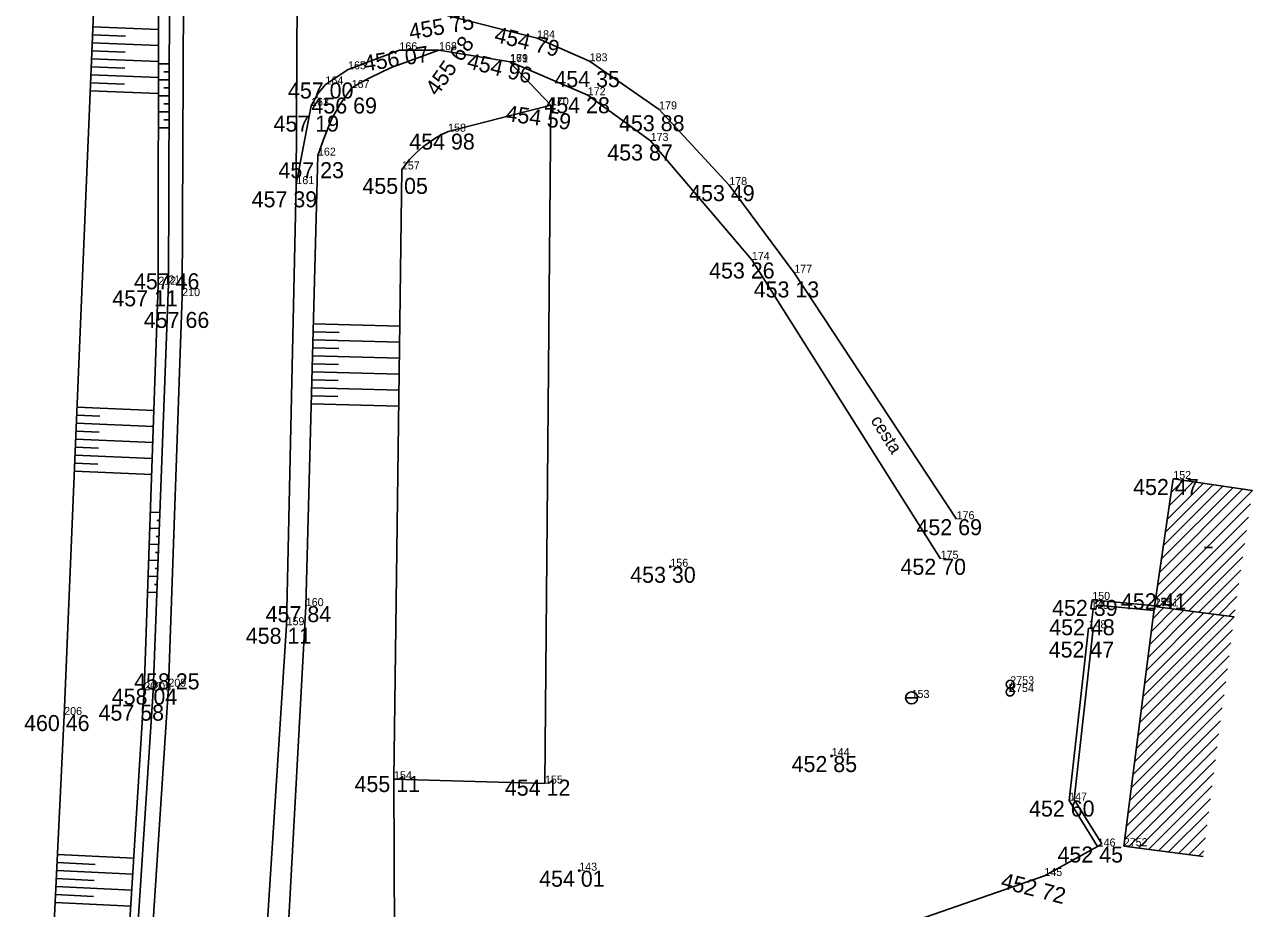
# Model space of a CAD drawing. Extents: x -559180 to -551373, y -1076947 to -1072071.
# Drawn here: x -553922.5 to -553845.8, y -1075034.3 to -1074979.2 of the extents above; entities that cross this region are included whole.
import ezdxf

# ---------------------------------------------------------------- set-up
doc = ezdxf.new("R2010")
doc.units = 0
for name, color, linetype in [('12_PLOTY', 7, 'Continuous'), ('14_BUDOVY', 7, 'Continuous'), ('17_KOMUNIKACE', 7, 'Continuous'), ('1_VODA_ZN', 7, 'Continuous'), ('24_KULTURA', 7, 'Continuous'), ('26_SRAFY', 7, 'Continuous'), ('27_HRANA_PATA', 7, 'Continuous'), ('2_VODOVOD', 7, 'Continuous'), ('32', 7, 'Continuous'), ('3_BODY', 7, 'Continuous'), ('47_ZN_STAV_OBJ$', 7, 'Continuous'), ('52_POPIS_UCELOVY', 7, 'Continuous'), ('6_VYSKY', 7, 'Continuous')]:
    doc.layers.add(name, color=color, linetype=linetype)

# ---------------------------------------------------------------- blocks, each defined once
blk = doc.blocks.new('POINT_DISPLAY')
blk.add_line((0, 0), (0, 0))
blk = doc.blocks.new('T')
at = {"layer": '6_VYSKY'}
blk.add_circle((0, 0), 0.05, dxfattribs=at)
blk = doc.blocks.new('ST')
at = {"layer": '1_VODA_ZN'}
blk.add_line((-0.375, 0), (0.375, 0), dxfattribs=at)
blk.add_circle((0, 0), 0.375, dxfattribs=at)
blk = doc.blocks.new('BD')
at = {"layer": '47_ZN_STAV_OBJ$'}
blk.add_line((-0.25, 0), (0.25, 0), dxfattribs=at)
blk = doc.blocks.new('SV')
at = {"layer": '1_VODA_ZN'}
blk.add_circle((0, 0), 0.25, dxfattribs=at)

msp = doc.modelspace()

# ---------------------------------------------------------------- linework, layer by layer
at = {"layer": '12_PLOTY'}
for p, q in [((-553855.86, -1075015.64), (-553855.78, -1075015.08)), ((-553855.78, -1075015.08), (-553851.874, -1075015.451)), ((-553855.86, -1075015.64), (-553855.563, -1075015.682)), ((-553855.86, -1075016.866), (-553855.712, -1075015.661)), ((-553855.563, -1075015.682), (-553855.523, -1075015.405)), ((-553855.523, -1075015.405), (-553851.913, -1075015.748)), ((-553857.22, -1075027.61), (-553856.01, -1075016.85)), ((-553856.909, -1075027.541), (-553855.711, -1075016.883)), ((-553856.01, -1075016.85), (-553855.711, -1075016.883)), ((-553855.44, -1075030.48), (-553857.22, -1075027.61)), ((-553855.185, -1075030.321), (-553856.909, -1075027.541)), ((-553855.44, -1075030.48), (-553855.185, -1075030.321)), ((-553858.77, -1075032.32), (-553855.44, -1075030.48)), ((-553875.93, -1075038.25), (-553858.77, -1075032.32))]:
    msp.add_line(p, q, dxfattribs=at)
at = {"layer": '14_BUDOVY'}
for p, q in [((-553851.88, -1075015.49), (-553850.72, -1075007.53)), ((-553845.773, -1075008.255), (-553850.72, -1075007.53)), ((-553851.88, -1075015.49), (-553853.81, -1075030.46)), ((-553846.921, -1075016.129), (-553851.88, -1075015.49)), ((-553848.851, -1075031.099), (-553853.81, -1075030.46))]:
    msp.add_line(p, q, dxfattribs=at)
at = {"layer": '17_KOMUNIKACE'}
for p, q in [((-553912.62, -1074996.11), (-553912.48, -1074967.47)), ((-553905.49, -1074989.12), (-553905.44, -1074975.98)), ((-553890.45, -1074980.01), (-553896.33, -1074978.52)), ((-553887.17, -1074981.45), (-553890.45, -1074980.01)), ((-553902.26, -1074981.95), (-553899.05, -1074980.76)), ((-553899.05, -1074980.76), (-553896.58, -1074980.75)), ((-553896.58, -1074980.75), (-553892.14, -1074981.49)), ((-553903.67, -1074982.89), (-553902.26, -1074981.95)), ((-553892.14, -1074981.49), (-553887.29, -1074983.57)), ((-553882.83, -1074984.45), (-553887.17, -1074981.45)), ((-553887.29, -1074983.57), (-553883.36, -1074986.42)), ((-553905.49, -1074989.12), (-553904.57, -1074984.23)), ((-553878.45, -1074989.18), (-553882.83, -1074984.45)), ((-553883.36, -1074986.42), (-553877.04, -1074993.85)), ((-553906.1, -1075016.66), (-553905.49, -1074989.12)), ((-553874.39, -1074994.65), (-553878.45, -1074989.18)), ((-553877.04, -1074993.85), (-553865.25, -1075012.51)), ((-553864.25, -1075010.04), (-553874.39, -1074994.65)), ((-553913.48, -1075020.5), (-553912.62, -1074996.11)), ((-553908.14, -1075048.48), (-553906.1, -1075016.66)), ((-553915.4, -1075049.82), (-553913.48, -1075020.5))]:
    msp.add_line(p, q, dxfattribs=at)
msp.add_lwpolyline([(-553904.57, -1074984.23), (-553904.178, -1074983.506), (-553903.67, -1074982.89)], dxfattribs=at)
at = {"layer": '24_KULTURA'}
for p, q in [((-553889.96, -1075026.55), (-553889.59, -1074984.19)), ((-553899.39, -1075026.28), (-553889.96, -1075026.55))]:
    msp.add_line(p, q, dxfattribs=at)
at = {"layer": '26_SRAFY'}
for p, q in [((-553916.156, -1074979.873), (-553918.214, -1074979.787)), ((-553914.098, -1074979.459), (-553918.193, -1074979.287)), ((-553914.099, -1074980.459), (-553918.234, -1074980.287)), ((-553914.1, -1074981.46), (-553918.276, -1074981.286)), ((-553916.177, -1074980.873), (-553918.255, -1074980.786)), ((-553916.199, -1074981.873), (-553918.297, -1074981.785)), ((-553914.1, -1074981.597), (-553913.43, -1074981.599)), ((-553913.766, -1074982.098), (-553913.432, -1074982.099)), ((-553916.22, -1074982.873), (-553918.339, -1074982.784)), ((-553914.1, -1074982.461), (-553918.318, -1074982.285)), ((-553914.101, -1074982.597), (-553913.433, -1074982.599)), ((-553914.101, -1074983.462), (-553918.36, -1074983.284)), ((-553914.102, -1074983.597), (-553913.436, -1074983.599)), ((-553913.768, -1074983.098), (-553913.435, -1074983.099)), ((-553913.77, -1074984.098), (-553913.438, -1074984.099)), ((-553914.102, -1074984.597), (-553913.439, -1074984.599)), ((-553913.772, -1074985.098), (-553913.441, -1074985.099)), ((-553914.103, -1074985.597), (-553913.442, -1074985.599)), ((-553899.026, -1074997.987), (-553904.424, -1074997.841)), ((-553899.039, -1074998.987), (-553904.451, -1074998.841)), ((-553902.816, -1074998.385), (-553904.437, -1074998.341)), ((-553902.838, -1074999.384), (-553904.464, -1074999.341)), ((-553902.861, -1075000.384), (-553904.491, -1075000.34)), ((-553899.052, -1074999.987), (-553904.478, -1074999.84)), ((-553899.064, -1075000.987), (-553904.505, -1075000.84)), ((-553899.077, -1075001.987), (-553904.532, -1075001.84)), ((-553902.884, -1075001.384), (-553904.518, -1075001.34)), ((-553902.907, -1075002.384), (-553904.545, -1075002.339)), ((-553917.765, -1075003.61), (-553919.207, -1075003.55)), ((-553914.383, -1075003.251), (-553919.186, -1075003.05)), ((-553899.09, -1075002.987), (-553904.559, -1075002.839)), ((-553914.418, -1075004.251), (-553919.228, -1075004.05)), ((-553914.452, -1075005.25), (-553919.27, -1075005.049)), ((-553917.805, -1075004.61), (-553919.249, -1075004.549)), ((-553917.845, -1075005.609), (-553919.291, -1075005.548)), ((-553917.884, -1075006.608), (-553919.333, -1075006.547)), ((-553914.487, -1075006.25), (-553919.312, -1075006.048)), ((-553914.522, -1075007.249), (-553919.353, -1075007.047)), ((-553914.604, -1075009.6), (-553914.01, -1075009.622)), ((-553914.206, -1075010.115), (-553914.029, -1075010.122)), ((-553914.638, -1075010.599), (-553914.048, -1075010.622)), ((-553914.243, -1075011.115), (-553914.067, -1075011.121)), ((-553914.673, -1075011.599), (-553914.085, -1075011.621)), ((-553914.708, -1075012.598), (-553914.123, -1075012.62)), ((-553914.28, -1075012.114), (-553914.104, -1075012.121)), ((-553914.317, -1075013.113), (-553914.142, -1075013.12)), ((-553914.742, -1075013.598), (-553914.161, -1075013.62)), ((-553914.354, -1075014.113), (-553914.18, -1075014.119)), ((-553914.777, -1075014.597), (-553914.199, -1075014.619)), ((-553915.641, -1075031.215), (-553920.409, -1075030.986)), ((-553918.053, -1075031.6), (-553920.433, -1075031.485)), ((-553918.108, -1075032.598), (-553920.481, -1075032.484)), ((-553915.703, -1075032.213), (-553920.457, -1075031.985)), ((-553918.163, -1075033.597), (-553920.529, -1075033.483)), ((-553915.765, -1075033.212), (-553920.505, -1075032.984)), ((-553915.827, -1075034.21), (-553920.553, -1075033.982))]:
    msp.add_line(p, q, dxfattribs=at)
at = {"layer": '27_HRANA_PATA'}
for p, q in [((-553914.11, -1074995.4), (-553914.09, -1074967.7)), ((-553913.47, -1074995.32), (-553913.39, -1074967.6)), ((-553919.99, -1075022.27), (-553917.75, -1074968.7)), ((-553889.59, -1074984.19), (-553892.13, -1074981.52)), ((-553896.01, -1074985.84), (-553889.59, -1074984.19)), ((-553904.9, -1075015.47), (-553904.14, -1074987.34)), ((-553899.39, -1075026.28), (-553898.9, -1074988.2)), ((-553914.99, -1075020.72), (-553914.11, -1074995.4)), ((-553914.43, -1075020.75), (-553913.47, -1074995.32)), ((-553906.78, -1075049.88), (-553904.9, -1075015.47)), ((-553916.79, -1075049.73), (-553914.99, -1075020.72)), ((-553916.31, -1075049.75), (-553914.43, -1075020.75)), ((-553921.3, -1075049.5), (-553919.99, -1075022.27)), ((-553899.35, -1075041.31), (-553899.39, -1075026.28))]:
    msp.add_line(p, q, dxfattribs=at)
for points in [[(-553902.04, -1074983.12), (-553901.549, -1074982.818), (-553900.85, -1074982.452), (-553899.614, -1074981.865), (-553896.58, -1074980.75)], [(-553904.14, -1074987.34), (-553903.803, -1074986.332), (-553903.281, -1074985.025), (-553902.709, -1074984.053), (-553902.04, -1074983.12)], [(-553898.9, -1074988.2), (-553898.419, -1074987.577), (-553897.982, -1074987.137), (-553897.588, -1074986.787), (-553896.784, -1074986.22), (-553896.407, -1074986.012), (-553896.01, -1074985.84)]]:
    msp.add_lwpolyline(points, dxfattribs=at)
at = {"layer": '2_VODOVOD'}
msp.add_line((-553860.9, -1075020.35), (-553860.91, -1075020.83), dxfattribs=at)
at = {"layer": '32'}
for p, q in [((-553851.567, -1075013.342), (-553846.39, -1075008.165)), ((-553851.446, -1075012.514), (-553847.006, -1075008.074)), ((-553851.326, -1075011.686), (-553847.623, -1075007.984)), ((-553851.205, -1075010.859), (-553848.24, -1075007.893)), ((-553851.084, -1075010.031), (-553848.857, -1075007.803)), ((-553850.964, -1075009.203), (-553849.473, -1075007.713)), ((-553850.843, -1075008.375), (-553850.09, -1075007.622)), ((-553850.723, -1075007.548), (-553850.707, -1075007.532)), ((-553851.688, -1075014.17), (-553845.773, -1075008.255)), ((-553851.808, -1075014.997), (-553845.894, -1075009.083)), ((-553851.626, -1075015.523), (-553846.014, -1075009.911)), ((-553851, -1075015.603), (-553846.135, -1075010.738)), ((-553850.374, -1075015.684), (-553846.256, -1075011.566)), ((-553849.747, -1075015.765), (-553846.376, -1075012.394)), ((-553849.121, -1075015.846), (-553846.497, -1075013.222)), ((-553848.494, -1075015.926), (-553846.618, -1075014.05)), ((-553847.868, -1075016.007), (-553846.739, -1075014.877)), ((-553852.29, -1075018.669), (-553849.427, -1075015.806)), ((-553852.185, -1075017.858), (-553850.053, -1075015.725)), ((-553852.081, -1075017.046), (-553850.679, -1075015.645)), ((-553851.976, -1075016.234), (-553851.306, -1075015.564)), ((-553847.242, -1075016.088), (-553846.859, -1075015.705)), ((-553852.709, -1075021.917), (-553846.921, -1075016.129)), ((-553852.604, -1075021.105), (-553847.547, -1075016.048)), ((-553852.499, -1075020.293), (-553848.174, -1075015.968)), ((-553852.395, -1075019.481), (-553848.8, -1075015.887)), ((-553852.813, -1075022.728), (-553847.026, -1075016.941)), ((-553852.918, -1075023.54), (-553847.13, -1075017.753)), ((-553853.023, -1075024.352), (-553847.235, -1075018.564)), ((-553853.127, -1075025.164), (-553847.34, -1075019.376)), ((-553853.232, -1075025.975), (-553847.444, -1075020.188)), ((-553853.336, -1075026.787), (-553847.549, -1075021)), ((-553853.441, -1075027.599), (-553847.654, -1075021.811)), ((-553853.546, -1075028.411), (-553847.758, -1075022.623)), ((-553853.65, -1075029.222), (-553847.863, -1075023.435)), ((-553853.755, -1075030.034), (-553847.968, -1075024.247)), ((-553853.512, -1075030.498), (-553848.072, -1075025.058)), ((-553852.886, -1075030.579), (-553848.177, -1075025.87)), ((-553852.259, -1075030.66), (-553848.282, -1075026.682)), ((-553851.633, -1075030.741), (-553848.386, -1075027.494)), ((-553851.007, -1075030.821), (-553848.491, -1075028.305)), ((-553850.38, -1075030.902), (-553848.595, -1075029.117)), ((-553849.754, -1075030.983), (-553848.7, -1075029.929)), ((-553849.127, -1075031.063), (-553848.805, -1075030.741))]:
    msp.add_line(p, q, dxfattribs=at)

# ---------------------------------------------------------------- block references
at = {"layer": '1_VODA_ZN'}
for name, p in [('POINT_DISPLAY', (-553890.45, -1074980.01)), ('POINT_DISPLAY', (-553899.05, -1074980.76)), ('POINT_DISPLAY', (-553896.58, -1074980.75)), ('POINT_DISPLAY', (-553902.26, -1074981.95)), ('POINT_DISPLAY', (-553892.14, -1074981.49)), ('POINT_DISPLAY', (-553892.13, -1074981.52)), ('POINT_DISPLAY', (-553887.17, -1074981.45)), ('POINT_DISPLAY', (-553903.67, -1074982.89)), ('POINT_DISPLAY', (-553902.04, -1074983.12)), ('POINT_DISPLAY', (-553887.29, -1074983.57)), ('POINT_DISPLAY', (-553904.57, -1074984.23)), ('POINT_DISPLAY', (-553889.59, -1074984.19)), ('POINT_DISPLAY', (-553882.83, -1074984.45)), ('POINT_DISPLAY', (-553896.01, -1074985.84)), ('POINT_DISPLAY', (-553883.36, -1074986.42)), ('POINT_DISPLAY', (-553904.14, -1074987.34)), ('POINT_DISPLAY', (-553898.9, -1074988.2)), ('POINT_DISPLAY', (-553905.49, -1074989.12)), ('POINT_DISPLAY', (-553878.45, -1074989.18)), ('POINT_DISPLAY', (-553877.04, -1074993.85)), ('POINT_DISPLAY', (-553874.39, -1074994.65)), ('POINT_DISPLAY', (-553914.11, -1074995.4)), ('POINT_DISPLAY', (-553913.47, -1074995.32)), ('POINT_DISPLAY', (-553912.62, -1074996.11)), ('POINT_DISPLAY', (-553850.72, -1075007.53)), ('POINT_DISPLAY', (-553864.25, -1075010.04)), ('POINT_DISPLAY', (-553865.25, -1075012.51)), ('POINT_DISPLAY', (-553882.13, -1075013.01)), ('POINT_DISPLAY', (-553855.78, -1075015.08)), ('POINT_DISPLAY', (-553904.9, -1075015.47)), ('POINT_DISPLAY', (-553855.86, -1075015.64)), ('POINT_DISPLAY', (-553851.88, -1075015.45)), ('POINT_DISPLAY', (-553851.88, -1075015.49)), ('POINT_DISPLAY', (-553906.1, -1075016.66)), ('POINT_DISPLAY', (-553856.01, -1075016.85)), ('SV', (-553860.9, -1075020.35)), ('POINT_DISPLAY', (-553860.9, -1075020.35)), ('POINT_DISPLAY', (-553914.99, -1075020.72)), ('POINT_DISPLAY', (-553914.43, -1075020.75)), ('POINT_DISPLAY', (-553913.48, -1075020.5)), ('ST', (-553867.06, -1075021.2)), ('POINT_DISPLAY', (-553867.06, -1075021.2)), ('SV', (-553860.91, -1075020.83)), ('POINT_DISPLAY', (-553860.91, -1075020.83)), ('POINT_DISPLAY', (-553919.99, -1075022.27)), ('POINT_DISPLAY', (-553872.05, -1075024.83)), ('POINT_DISPLAY', (-553899.39, -1075026.28)), ('POINT_DISPLAY', (-553889.96, -1075026.55)), ('POINT_DISPLAY', (-553857.22, -1075027.61)), ('POINT_DISPLAY', (-553855.44, -1075030.48)), ('POINT_DISPLAY', (-553853.81, -1075030.46)), ('POINT_DISPLAY', (-553887.82, -1075031.99)), ('POINT_DISPLAY', (-553858.77, -1075032.32))]:
    msp.add_blockref(name, p, dxfattribs=at)
at = {"layer": '32'}
for p in [(-553845.773, -1075008.255), (-553846.921, -1075016.129)]:
    msp.add_blockref('POINT_DISPLAY', p, dxfattribs=at)
at = {"layer": '47_ZN_STAV_OBJ$'}
msp.add_blockref('BD', (-553848.513, -1075011.811), dxfattribs=at)
at = {"layer": '6_VYSKY'}
for p in [(-553882.13, -1075013.01), (-553882.13, -1075013.01), (-553872.05, -1075024.83), (-553872.05, -1075024.83), (-553887.82, -1075031.99), (-553887.82, -1075031.99)]:
    msp.add_blockref('T', p, dxfattribs=at)

# ---------------------------------------------------------------- texts
at = {"layer": '3_BODY'}
for s, p in [('184', (-553890.45, -1074980.01)), ('166', (-553899.05, -1074980.76)), ('168', (-553896.58, -1074980.75)), ('169', (-553892.14, -1074981.49)), ('171', (-553892.13, -1074981.52)), ('183', (-553887.17, -1074981.45)), ('165', (-553902.26, -1074981.95)), ('164', (-553903.67, -1074982.89)), ('167', (-553902.04, -1074983.12)), ('172', (-553887.29, -1074983.57)), ('163', (-553904.57, -1074984.23)), ('170', (-553889.59, -1074984.19)), ('179', (-553882.83, -1074984.45)), ('158', (-553896.01, -1074985.84)), ('173', (-553883.36, -1074986.42)), ('162', (-553904.14, -1074987.34)), ('157', (-553898.9, -1074988.2)), ('161', (-553905.49, -1074989.12)), ('178', (-553878.45, -1074989.18)), ('174', (-553877.04, -1074993.85)), ('177', (-553874.39, -1074994.65)), ('212', (-553914.11, -1074995.4)), ('211', (-553913.47, -1074995.32)), ('210', (-553912.62, -1074996.11)), ('152', (-553850.72, -1075007.53)), ('176', (-553864.25, -1075010.04)), ('175', (-553865.25, -1075012.51)), ('156', (-553882.13, -1075013.01)), ('160', (-553904.9, -1075015.47)), ('150', (-553855.78, -1075015.08)), ('2751', (-553851.88, -1075015.49)), ('151', (-553851.88, -1075015.45)), ('149', (-553855.86, -1075015.64)), ('159', (-553906.1, -1075016.66)), ('148', (-553856.01, -1075016.85)), ('207', (-553914.99, -1075020.72)), ('208', (-553914.43, -1075020.75)), ('209', (-553913.48, -1075020.5)), ('2754', (-553860.91, -1075020.83)), ('2753', (-553860.9, -1075020.35)), ('153', (-553867.06, -1075021.2)), ('206', (-553919.99, -1075022.27)), ('144', (-553872.05, -1075024.83)), ('154', (-553899.39, -1075026.28)), ('155', (-553889.96, -1075026.55)), ('147', (-553857.22, -1075027.61)), ('146', (-553855.44, -1075030.48)), ('2752', (-553853.81, -1075030.46)), ('143', (-553887.82, -1075031.99)), ('145', (-553858.77, -1075032.32))]:
    msp.add_text(s, height=0.5, dxfattribs=at).set_placement(p)
at = {"layer": '52_POPIS_UCELOVY'}
msp.add_text('cesta', height=0.8, rotation=302.28604, dxfattribs=at).set_placement((-553869.649, -1075003.873))
at = {"layer": '6_VYSKY'}
for s, rotation, p in [('455 75', 9.80864, (-553898.364, -1074980.113)), ('454 79', 346.58595, (-553893.18, -1074980.231)), ('456 07', 8.83201, (-553901.202, -1074982.085)), ('455 68', 54.84281, (-553896.69, -1074983.678)), ('454 96', 346.23478, (-553894.891, -1074981.869)), ('454 59', 351.95362, (-553892.464, -1074985.168)), ('452 72', 345.40819, (-553861.552, -1075033.055))]:
    msp.add_text(s, height=1, rotation=rotation, dxfattribs=at).set_placement(p)
for s, p in [('454 35', (-553889.371, -1074983.059)), ('457 00', (-553906.012, -1074983.769)), ('456 69', (-553904.545, -1074984.709)), ('454 28', (-553889.998, -1074984.691)), ('457 19', (-553906.913, -1074985.839)), ('453 88', (-553885.335, -1074985.816)), ('454 98', (-553898.434, -1074986.962)), ('453 87', (-553886.067, -1074987.643)), ('457 23', (-553906.605, -1074988.747)), ('455 05', (-553901.364, -1074989.729)), ('457 39', (-553908.279, -1074990.567)), ('453 49', (-553880.955, -1074990.18)), ('453 26', (-553879.708, -1074995.012)), ('457 46', (-553915.632, -1074995.685)), ('457 11', (-553916.983, -1074996.748)), ('453 13', (-553876.924, -1074996.194)), ('457 66', (-553915.016, -1074998.099)), ('452 47', (-553853.225, -1075008.53)), ('452 69', (-553866.755, -1075011.04)), ('452 70', (-553867.755, -1075013.51)), ('453 30', (-553884.635, -1075014.01)), ('452 39', (-553858.285, -1075016.08)), ('452 41', (-553853.986, -1075015.669)), ('457 84', (-553907.405, -1075016.47)), ('452 48', (-553858.465, -1075017.287)), ('458 11', (-553908.646, -1075017.823)), ('452 47', (-553858.498, -1075018.68)), ('458 25', (-553915.622, -1075020.666)), ('458 04', (-553917.018, -1075021.618)), ('457 58', (-553917.842, -1075022.621)), ('460 46', (-553922.495, -1075023.27)), ('452 85', (-553874.555, -1075025.83)), ('455 11', (-553901.854, -1075027.077)), ('454 12', (-553892.465, -1075027.306)), ('452 60', (-553859.725, -1075028.61)), ('452 45', (-553857.945, -1075031.48)), ('454 01', (-553890.325, -1075032.99))]:
    msp.add_text(s, height=1, dxfattribs=at).set_placement(p)

doc.saveas('drawing.dxf')
